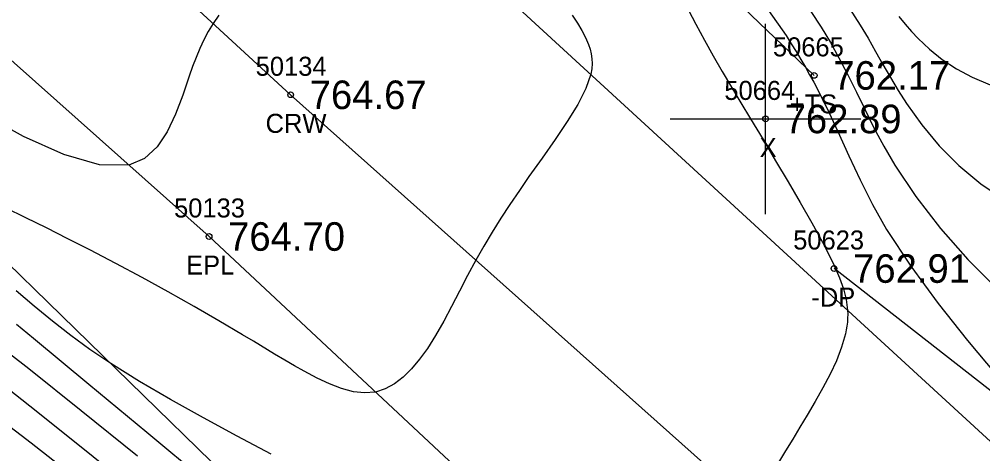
# Model space of a CAD drawing. Extents: x 1378535 to 1380697, y 997729 to 1000024.
# Drawn here: x 1379052.3 to 1379102.8, y 999501.7 to 999524.5 of the extents above; entities that cross this region are included whole.
import ezdxf

# ---------------------------------------------------------------- set-up
doc = ezdxf.new("R2010")
doc.units = 0
for name, color, linetype in [('RD_DTM_BkLn1', 7, 'Continuous'), ('RD_DTM_BkLn2', 7, 'Continuous'), ('RD_DTM_BkLn_txCode', 7, 'Continuous'), ('RD_DTM_Major1', 7, 'Continuous'), ('RD_DTM_Minor1', 7, 'Continuous'), ('RD_EX_Driveway', 7, 'Continuous'), ('RD_EX_Driveway_txCode', 7, 'Continuous'), ('RD_EX_Misc', 7, 'Continuous'), ('RD_EX_Misc_txCode', 7, 'Continuous'), ('RD_EX_Road', 7, 'Continuous'), ('RD_EX_Road_txCode', 7, 'Continuous'), ('RD_EX_TX_Driveway_ELEV', 7, 'Continuous'), ('RD_EX_TX_Misc_ELEV', 7, 'Continuous'), ('RD_EX_TX_Road_ELEV', 7, 'Continuous'), ('RD_HC_Survey_ELEV', 7, 'Continuous'), ('RD_HC_Survey_txCode', 7, 'Continuous'), ('RD_SMD_Locator', 7, 'Continuous')]:
    doc.layers.add(name, color=color, linetype=linetype)

msp = doc.modelspace()

# ---------------------------------------------------------------- linework, layer by layer
at = {"layer": 'RD_DTM_BkLn1'}
msp.add_lwpolyline([(1379201.7, 999398.205), (1379156.533, 999438.891), (1379112.084, 999479.847), (1379066.495, 999520.561), (1379020.821, 999562.613), (1378974.239, 999604.981), (1378928.957, 999646.778), (1378882.739, 999688.619), (1378834.578, 999733.071), (1378787.698, 999775.121), (1378743.642, 999816.274), (1378698.706, 999856.431), (1378652.056, 999898.787), (1378607.023, 999939.646), (1378604.538, 999941.267)], dxfattribs=at)
at = {"layer": 'RD_DTM_BkLn2'}
for points in [[(1379127.384, 999423.802), (1379127.762, 999431.865), (1379121.716, 999443.154), (1379111.339, 999454.954), (1379072.326, 999491.525), (1379033.04, 999529.892), (1378988.344, 999569.668), (1378946.318, 999609.062), (1378904.335, 999647.705), (1378862.625, 999686.445), (1378821.368, 999725.034), (1378792.711, 999749.687), (1378787.553, 999753.349), (1378778.567, 999746.276)], [(1379093.966, 999521.58), (1379054.373, 999559.565), (1379010.103, 999595.197), (1378968.034, 999632.397), (1378925.231, 999671.641)]]:
    msp.add_lwpolyline(points, dxfattribs=at)
at = {"layer": 'RD_DTM_Major1'}
for points in [[(1379062.731, 999524.748), (1379062.424, 999524.31), (1379062.17, 999523.889), (1379061.941, 999523.451), (1379061.731, 999522.996), (1379061.537, 999522.526), (1379061.353, 999522.042), (1379061.176, 999521.544), (1379060.829, 999520.536), (1379060.456, 999519.54), (1379060.021, 999518.616), (1379059.491, 999517.823), (1379058.829, 999517.222), (1379058.001, 999516.873), (1379056.466, 999516.884), (1379054.597, 999517.428), (1379052.485, 999518.379), (1379050.219, 999519.614), (1379047.887, 999521.009), (1379045.581, 999522.439), (1379043.474, 999523.74), (1379041.494, 999524.949)], [(1379095.703, 999525.287), (1379096.377, 999524.226), (1379096.791, 999523.529), (1379097.186, 999522.838), (1379097.574, 999522.15), (1379097.967, 999521.465), (1379098.377, 999520.782), (1379098.816, 999520.097), (1379099.615, 999518.981), (1379100.526, 999517.887), (1379101.555, 999516.845), (1379102.707, 999515.884), (1379103.987, 999515.032), (1379105.401, 999514.317), (1379107.251, 999513.669), (1379109.232, 999513.194), (1379111.28, 999512.833), (1379113.329, 999512.525), (1379115.314, 999512.209), (1379117.17, 999511.824), (1379118.141, 999511.559), (1379118.748, 999511.369)], [(1379058.196, 999499.881), (1379055.414, 999502.128), (1379052.806, 999504.204), (1379051.631, 999505.125)]]:
    msp.add_lwpolyline(points, dxfattribs=at)
at = {"layer": 'RD_DTM_Minor1'}
for points in [[(1379090.434, 999526.613), (1379092.492, 999523.67), (1379092.763, 999523.245), (1379093.022, 999522.829), (1379093.268, 999522.419), (1379093.504, 999522.016), (1379093.728, 999521.618), (1379093.943, 999521.224), (1379094.608, 999519.916), (1379095.209, 999518.633), (1379095.786, 999517.362), (1379096.377, 999516.089), (1379097.023, 999514.801), (1379097.764, 999513.485), (1379099.028, 999511.551), (1379100.473, 999509.59), (1379102.008, 999507.661), (1379103.544, 999505.822)], [(1379087.199, 999525.346), (1379087.752, 999524.274), (1379088.207, 999523.431), (1379088.67, 999522.602), (1379089.144, 999521.78), (1379089.627, 999520.958), (1379090.121, 999520.132), (1379090.625, 999519.295), (1379091.282, 999518.205), (1379091.944, 999517.101), (1379092.598, 999515.996), (1379093.233, 999514.905), (1379093.836, 999513.842), (1379094.395, 999512.819), (1379094.73, 999512.176), (1379095.032, 999511.555), (1379095.291, 999510.954), (1379095.498, 999510.37), (1379095.643, 999509.802), (1379095.717, 999509.247), (1379095.725, 999509.038), (1379095.721, 999508.829), (1379095.707, 999508.622), (1379095.682, 999508.415), (1379095.648, 999508.207), (1379095.606, 999507.999), (1379095.406, 999507.3), (1379095.13, 999506.592), (1379094.795, 999505.879), (1379094.415, 999505.163), (1379094.008, 999504.448), (1379093.59, 999503.738), (1379093.214, 999503.105), (1379092.84, 999502.479), (1379092.467, 999501.859), (1379092.093, 999501.248)], [(1379093.789, 999524.932), (1379094.324, 999524.111), (1379094.814, 999523.308), (1379095.265, 999522.509), (1379095.733, 999521.609), (1379096.182, 999520.697), (1379096.632, 999519.771), (1379097.103, 999518.826), (1379097.616, 999517.861), (1379098.193, 999516.872), (1379099.301, 999515.211), (1379100.591, 999513.538), (1379102.022, 999511.91), (1379103.552, 999510.386)], [(1379081.274, 999524.739), (1379081.538, 999524.333), (1379081.772, 999523.945), (1379081.97, 999523.569), (1379082.129, 999523.199), (1379082.21, 999522.956), (1379082.269, 999522.711), (1379082.304, 999522.459), (1379082.313, 999522.199), (1379082.292, 999521.927), (1379082.239, 999521.641), (1379081.977, 999520.888), (1379081.555, 999520.053), (1379081.008, 999519.154), (1379080.375, 999518.211), (1379079.694, 999517.24), (1379079.001, 999516.261), (1379078.495, 999515.531), (1379078.004, 999514.804), (1379077.53, 999514.078), (1379077.074, 999513.35), (1379076.635, 999512.618), (1379076.216, 999511.88), (1379075.777, 999511.062), (1379075.354, 999510.246), (1379074.939, 999509.443), (1379074.524, 999508.665), (1379074.103, 999507.923), (1379073.667, 999507.23), (1379073.263, 999506.666), (1379072.84, 999506.161), (1379072.398, 999505.725), (1379071.935, 999505.37), (1379071.452, 999505.107), (1379070.947, 999504.947), (1379070.378, 999504.896), (1379069.785, 999504.961), (1379069.169, 999505.124), (1379068.533, 999505.369), (1379067.878, 999505.678), (1379067.206, 999506.036), (1379066.699, 999506.323), (1379066.182, 999506.625), (1379065.653, 999506.942), (1379064.547, 999507.611), (1379063.966, 999507.96), (1379062.729, 999508.691), (1379061.424, 999509.442), (1379060.073, 999510.202), (1379058.697, 999510.959), (1379057.316, 999511.701), (1379055.951, 999512.416), (1379054.805, 999513.002), (1379053.687, 999513.564), (1379052.597, 999514.106), (1379051.536, 999514.632)], [(1379098.406, 999524.671), (1379098.735, 999524.274), (1379099.07, 999523.892), (1379099.417, 999523.524), (1379100.021, 999522.952), (1379100.686, 999522.418), (1379101.428, 999521.927), (1379102.262, 999521.483), (1379103.205, 999521.09)], [(1379065.472, 999501.681), (1379063.69, 999502.636), (1379061.918, 999503.593), (1379060.195, 999504.549), (1379058.561, 999505.499), (1379057.053, 999506.441), (1379055.966, 999507.18), (1379054.954, 999507.922), (1379053.99, 999508.676), (1379053.045, 999509.453), (1379052.089, 999510.264)], [(1379061.971, 999500.298), (1379058.943, 999502.813), (1379055.898, 999505.35), (1379052.997, 999507.761), (1379052.117, 999508.488)], [(1379058.453, 999501.577), (1379055.505, 999503.964), (1379052.759, 999506.158), (1379051.748, 999506.957)], [(1379055.391, 999500.274), (1379052.872, 999502.262), (1379051.531, 999503.301)]]:
    msp.add_lwpolyline(points, dxfattribs=at)
at = {"layer": 'RD_EX_Driveway'}
msp.add_lwpolyline([(1379151.914, 999457.896), (1379144.262, 999469.042), (1379149.206, 999484.725), (1379141.421, 999493.478), (1379127.57, 999487.772), (1379108.939, 999500.55), (1379095.006, 999511.434)], dxfattribs=at)
at = {"layer": 'RD_EX_Misc'}
for p, q in [((1379091.416, 999514.292), (1379091.416, 999524.292)), ((1379086.416, 999519.292), (1379096.416, 999519.292))]:
    msp.add_line(p, q, dxfattribs=at)
at = {"layer": 'RD_EX_Road'}
for points in [[(1379209.475, 999405.54), (1379163.997, 999446.485), (1379118.805, 999488.017), (1379074.408, 999528.841), (1379028.669, 999569.9), (1378981.979, 999612.718), (1378937.166, 999653.911), (1378890.129, 999696.785), (1378842.566, 999740.72), (1378794.879, 999783.075), (1378749.806, 999824.149), (1378706.231, 999863.66), (1378659.579, 999905.32), (1378614.058, 999947.757), (1378610.306, 999950.384)], [(1379194.921, 999391.17), (1379151.382, 999431.093), (1379105.356, 999472.756), (1379062.213, 999513.117), (1379014.238, 999555.894), (1378967.91, 999597.354), (1378922.421, 999639.979), (1378876.774, 999681.523), (1378827.896, 999726.217), (1378781.196, 999768.463), (1378736.445, 999808.724), (1378691.95, 999849.175), (1378644.395, 999891.391), (1378600.504, 999932.423), (1378598.568, 999933.73)]]:
    msp.add_lwpolyline(points, dxfattribs=at)
at = {"layer": 'RD_SMD_Locator'}
for centre in [(1379093.966, 999521.58), (1379066.495, 999520.561), (1379091.416, 999519.292), (1379062.213, 999513.117), (1379095.006, 999511.434)]:
    msp.add_circle(centre, 0.15, dxfattribs=at)

# ---------------------------------------------------------------- texts
at = {"layer": 'RD_DTM_BkLn_txCode'}
for s, p in [('50665', (1379091.801, 999522.58)), ('+TS', (1379092.683, 999519.58))]:
    msp.add_text(s, height=1, dxfattribs=at).set_placement(p)
at = {"layer": 'RD_EX_Driveway_txCode'}
for s, p in [('50623', (1379092.864, 999512.434)), ('-DP', (1379093.817, 999509.434))]:
    msp.add_text(s, height=1, dxfattribs=at).set_placement(p)
at = {"layer": 'RD_EX_Misc_txCode'}
for s, p in [('50664', (1379089.251, 999520.292)), ('X', (1379091.101, 999517.292))]:
    msp.add_text(s, height=1, dxfattribs=at).set_placement(p)
at = {"layer": 'RD_EX_Road_txCode'}
for s, p in [('50133', (1379060.378, 999514.117)), ('EPL', (1379061.008, 999511.117))]:
    msp.add_text(s, height=1, dxfattribs=at).set_placement(p)
at = {"layer": 'RD_EX_TX_Driveway_ELEV'}
msp.add_text('762.91', height=1.5, dxfattribs=at).set_placement((1379096.006, 999510.684))
at = {"layer": 'RD_EX_TX_Misc_ELEV'}
for s, p in [('762.17', (1379094.966, 999520.83)), ('762.89', (1379092.416, 999518.542))]:
    msp.add_text(s, height=1.5, dxfattribs=at).set_placement(p)
at = {"layer": 'RD_EX_TX_Road_ELEV'}
msp.add_text('764.70', height=1.5, dxfattribs=at).set_placement((1379063.213, 999512.367))
at = {"layer": 'RD_HC_Survey_ELEV'}
msp.add_text('764.67', height=1.5, dxfattribs=at).set_placement((1379067.495, 999519.811))
at = {"layer": 'RD_HC_Survey_txCode'}
for s, p in [('50134', (1379064.66, 999521.561)), ('CRW', (1379065.18, 999518.561))]:
    msp.add_text(s, height=1, dxfattribs=at).set_placement(p)

doc.saveas('drawing.dxf')
